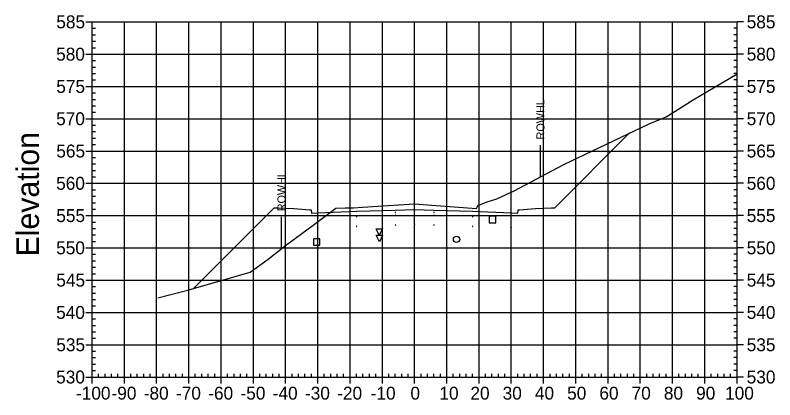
# Model space of a CAD drawing. Extents: x 708103 to 717568, y 374476 to 378707.
# Drawn here: x 709478.1 to 709713.7, y 377587.6 to 377706.7 of the extents above; entities that cross this region are included whole.
import ezdxf

# ---------------------------------------------------------------- set-up
doc = ezdxf.new("R2010")
doc.units = 0
for name, color, linetype in [('1', 7, 'Continuous'), ('10', 7, 'Continuous'), ('13', 7, 'Continuous'), ('14', 7, 'Continuous'), ('22', 7, 'Continuous'), ('4', 7, 'Continuous'), ('57', 7, 'Continuous'), ('60', 7, 'Continuous'), ('Existing', 7, 'Continuous'), ('XS_Right_of_Way', 7, 'Continuous')]:
    doc.layers.add(name, color=color, linetype=linetype)

msp = doc.modelspace()

# ---------------------------------------------------------------- linework, layer by layer
for points in [[(709595.93, 377645.63), (709596.03, 377645.63), (709596.03, 377645.73), (709595.93, 377645.73)], [(709601.93, 377645.75), (709602.03, 377645.75), (709602.03, 377645.85), (709601.93, 377645.85)], [(709607.93, 377645.63), (709608.03, 377645.63), (709608.03, 377645.73), (709607.93, 377645.73)], [(709571.93, 377643.79), (709572.03, 377643.79), (709572.03, 377643.89), (709571.93, 377643.89)], [(709583.93, 377644.27), (709584.03, 377644.27), (709584.03, 377644.37), (709583.93, 377644.37)], [(709595.93, 377644.63), (709596.03, 377644.63), (709596.03, 377644.73), (709595.93, 377644.73)], [(709601.93, 377644.75), (709602.03, 377644.75), (709602.03, 377644.85), (709601.93, 377644.85)], [(709607.93, 377644.63), (709608.03, 377644.63), (709608.03, 377644.73), (709607.93, 377644.73)], [(709619.93, 377644.27), (709620.03, 377644.27), (709620.03, 377644.37), (709619.93, 377644.37)], [(709631.93, 377643.79), (709632.03, 377643.79), (709632.03, 377643.89), (709631.93, 377643.89)], [(709571.93, 377640.79), (709572.03, 377640.79), (709572.03, 377640.89), (709571.93, 377640.89)], [(709583.93, 377641.27), (709584.03, 377641.27), (709584.03, 377641.37), (709583.93, 377641.37)], [(709595.93, 377641.63), (709596.03, 377641.63), (709596.03, 377641.73), (709595.93, 377641.73)], [(709601.93, 377641.75), (709602.03, 377641.75), (709602.03, 377641.85), (709601.93, 377641.85)], [(709607.93, 377641.63), (709608.03, 377641.63), (709608.03, 377641.73), (709607.93, 377641.73)], [(709619.93, 377641.27), (709620.03, 377641.27), (709620.03, 377641.37), (709619.93, 377641.37)], [(709631.93, 377640.79), (709632.03, 377640.79), (709632.03, 377640.89), (709631.93, 377640.89)]]:
    msp.add_lwpolyline(points, close=True)
at = {"layer": '1'}
for points in [[(709591.04, 377638.54), (709590.04, 377640.54), (709592.04, 377640.54)], [(709591.07, 377636.54), (709590.07, 377638.54), (709592.07, 377638.54)]]:
    msp.add_lwpolyline(points, close=True, dxfattribs=at)
at = {"layer": '10'}
msp.add_lwpolyline([(709570.62, 377635.44), (709572.62, 377635.44), (709572.62, 377637.44), (709570.62, 377637.44)], close=True, dxfattribs=at)
at = {"layer": '13'}
msp.add_circle((709615, 377637.27), 1, dxfattribs=at)
at = {"layer": '14'}
for points in [[(709668.53, 377670.11), (709668.53, 377670.16), (709668.53, 377670.11), (709668.48, 377670.11), (709668.53, 377670.11), (709668.53, 377670.06), (709668.53, 377670.11), (709668.58, 377670.11)], [(709571.98, 377645.51), (709571.98, 377645.56), (709571.98, 377645.51), (709571.93, 377645.51), (709571.98, 377645.51), (709571.98, 377645.46), (709571.98, 377645.51), (709572.03, 377645.51)], [(709583.98, 377645.99), (709583.98, 377646.04), (709583.98, 377645.99), (709583.93, 377645.99), (709583.98, 377645.99), (709583.98, 377645.94), (709583.98, 377645.99), (709584.03, 377645.99)], [(709601.98, 377646.47), (709601.98, 377646.52), (709601.98, 377646.47), (709601.93, 377646.47), (709601.98, 377646.47), (709601.98, 377646.42), (709601.98, 377646.47), (709602.03, 377646.47)], [(709619.98, 377645.99), (709619.98, 377646.04), (709619.98, 377645.99), (709619.93, 377645.99), (709619.98, 377645.99), (709619.98, 377645.94), (709619.98, 377645.99), (709620.03, 377645.99)], [(709631.98, 377645.51), (709631.98, 377645.56), (709631.98, 377645.51), (709631.93, 377645.51), (709631.98, 377645.51), (709631.98, 377645.46), (709631.98, 377645.51), (709632.03, 377645.51)], [(709533.46, 377622.04), (709533.46, 377622.09), (709533.46, 377622.04), (709533.41, 377622.04), (709533.46, 377622.04), (709533.46, 377621.99), (709533.46, 377622.04), (709533.51, 377622.04)]]:
    msp.add_lwpolyline(points, dxfattribs=at)
at = {"layer": '22'}
msp.add_lwpolyline([(709533.46, 377622.04), (709558.48, 377647.07), (709559.48, 377647.03), (709564.48, 377646.83), (709569.48, 377646.43), (709569.9, 377646.43), (709569.98, 377645.43), (709571.98, 377645.51), (709583.98, 377645.99), (709595.98, 377646.35), (709601.98, 377646.47), (709607.98, 377646.35), (709619.98, 377645.99), (709631.98, 377645.51), (709633.98, 377645.43), (709634.07, 377646.43), (709634.48, 377646.43), (709639.48, 377646.83), (709644.48, 377647.03), (709645.48, 377647.07), (709668.53, 377670.11)], dxfattribs=at)
at = {"layer": '4'}
msp.add_lwpolyline([(709625.14, 377642.4), (709627.14, 377642.4), (709627.14, 377644.4), (709625.14, 377644.4)], close=True, dxfattribs=at)
at = {"layer": '57'}
for p, q in [((709499.98, 377704.63), (709501.98, 377704.63)), ((709501.98, 377704.63), (709701.98, 377704.63)), ((709501.98, 377594.63), (709501.98, 377704.63)), ((709501.98, 377594.63), (709501.98, 377704.63)), ((709511.98, 377594.63), (709511.98, 377704.63)), ((709521.98, 377594.63), (709521.98, 377704.63)), ((709531.98, 377594.63), (709531.98, 377704.63)), ((709541.98, 377594.63), (709541.98, 377704.63)), ((709551.98, 377594.63), (709551.98, 377704.63)), ((709561.98, 377594.63), (709561.98, 377704.63)), ((709571.98, 377594.63), (709571.98, 377704.63)), ((709581.98, 377594.63), (709581.98, 377704.63)), ((709591.98, 377594.63), (709591.98, 377704.63)), ((709601.98, 377594.63), (709601.98, 377704.63)), ((709611.98, 377594.63), (709611.98, 377704.63)), ((709621.98, 377594.63), (709621.98, 377704.63)), ((709631.98, 377594.63), (709631.98, 377704.63)), ((709641.98, 377594.63), (709641.98, 377704.63)), ((709651.98, 377594.63), (709651.98, 377704.63)), ((709661.98, 377594.63), (709661.98, 377704.63)), ((709671.98, 377594.63), (709671.98, 377704.63)), ((709681.98, 377594.63), (709681.98, 377704.63)), ((709691.98, 377594.63), (709691.98, 377704.63)), ((709701.98, 377594.63), (709701.98, 377704.63)), ((709701.98, 377594.63), (709701.98, 377704.63)), ((709703.98, 377704.63), (709701.98, 377704.63)), ((709501.98, 377702.63), (709502.98, 377702.63)), ((709701.98, 377702.63), (709700.98, 377702.63)), ((709501.98, 377700.63), (709502.98, 377700.63)), ((709701.98, 377700.63), (709700.98, 377700.63)), ((709501.98, 377698.63), (709502.98, 377698.63)), ((709701.98, 377698.63), (709700.98, 377698.63)), ((709501.98, 377696.63), (709502.98, 377696.63)), ((709701.98, 377696.63), (709700.98, 377696.63)), ((709499.98, 377694.63), (709501.98, 377694.63)), ((709501.98, 377694.63), (709701.98, 377694.63)), ((709501.98, 377692.63), (709502.98, 377692.63)), ((709701.98, 377692.63), (709700.98, 377692.63)), ((709703.98, 377694.63), (709701.98, 377694.63)), ((709501.98, 377690.63), (709502.98, 377690.63)), ((709701.98, 377690.63), (709700.98, 377690.63)), ((709501.98, 377688.63), (709502.98, 377688.63)), ((709701.98, 377688.63), (709700.98, 377688.63)), ((709501.98, 377686.63), (709502.98, 377686.63)), ((709701.98, 377686.63), (709700.98, 377686.63)), ((709499.98, 377684.63), (709501.98, 377684.63)), ((709501.98, 377684.63), (709701.98, 377684.63)), ((709703.98, 377684.63), (709701.98, 377684.63)), ((709501.98, 377682.63), (709502.98, 377682.63)), ((709701.98, 377682.63), (709700.98, 377682.63)), ((709501.98, 377680.63), (709502.98, 377680.63)), ((709501.98, 377678.63), (709502.98, 377678.63)), ((709701.98, 377680.63), (709700.98, 377680.63)), ((709701.98, 377678.63), (709700.98, 377678.63)), ((709501.98, 377676.63), (709502.98, 377676.63)), ((709701.98, 377676.63), (709700.98, 377676.63)), ((709499.98, 377674.63), (709501.98, 377674.63)), ((709501.98, 377674.63), (709701.98, 377674.63)), ((709703.98, 377674.63), (709701.98, 377674.63)), ((709501.98, 377672.63), (709502.98, 377672.63)), ((709701.98, 377672.63), (709700.98, 377672.63)), ((709501.98, 377670.63), (709502.98, 377670.63)), ((709701.98, 377670.63), (709700.98, 377670.63)), ((709501.98, 377668.63), (709502.98, 377668.63)), ((709501.98, 377666.63), (709502.98, 377666.63)), ((709701.98, 377668.63), (709700.98, 377668.63)), ((709701.98, 377666.63), (709700.98, 377666.63)), ((709499.98, 377664.63), (709501.98, 377664.63)), ((709501.98, 377664.63), (709701.98, 377664.63)), ((709703.98, 377664.63), (709701.98, 377664.63)), ((709501.98, 377662.63), (709502.98, 377662.63)), ((709701.98, 377662.63), (709700.98, 377662.63)), ((709501.98, 377660.63), (709502.98, 377660.63)), ((709701.98, 377660.63), (709700.98, 377660.63)), ((709501.98, 377658.63), (709502.98, 377658.63)), ((709701.98, 377658.63), (709700.98, 377658.63)), ((709501.98, 377656.63), (709502.98, 377656.63)), ((709701.98, 377656.63), (709700.98, 377656.63)), ((709499.98, 377654.63), (709501.98, 377654.63)), ((709501.98, 377654.63), (709701.98, 377654.63)), ((709501.98, 377652.63), (709502.98, 377652.63)), ((709701.98, 377652.63), (709700.98, 377652.63)), ((709703.98, 377654.63), (709701.98, 377654.63)), ((709501.98, 377650.63), (709502.98, 377650.63)), ((709701.98, 377650.63), (709700.98, 377650.63)), ((709501.98, 377648.63), (709502.98, 377648.63)), ((709701.98, 377648.63), (709700.98, 377648.63)), ((709501.98, 377646.63), (709502.98, 377646.63)), ((709701.98, 377646.63), (709700.98, 377646.63)), ((709499.98, 377644.63), (709501.98, 377644.63)), ((709501.98, 377644.63), (709701.98, 377644.63)), ((709703.98, 377644.63), (709701.98, 377644.63)), ((709501.98, 377642.63), (709502.98, 377642.63)), ((709701.98, 377642.63), (709700.98, 377642.63)), ((709501.98, 377640.63), (709502.98, 377640.63)), ((709501.98, 377638.63), (709502.98, 377638.63)), ((709701.98, 377640.63), (709700.98, 377640.63)), ((709701.98, 377638.63), (709700.98, 377638.63)), ((709501.98, 377636.63), (709502.98, 377636.63)), ((709701.98, 377636.63), (709700.98, 377636.63)), ((709499.98, 377634.63), (709501.98, 377634.63)), ((709501.98, 377634.63), (709701.98, 377634.63)), ((709703.98, 377634.63), (709701.98, 377634.63)), ((709501.98, 377632.63), (709502.98, 377632.63)), ((709701.98, 377632.63), (709700.98, 377632.63)), ((709501.98, 377630.63), (709502.98, 377630.63)), ((709701.98, 377630.63), (709700.98, 377630.63)), ((709501.98, 377628.63), (709502.98, 377628.63)), ((709501.98, 377626.63), (709502.98, 377626.63)), ((709701.98, 377628.63), (709700.98, 377628.63)), ((709701.98, 377626.63), (709700.98, 377626.63)), ((709499.98, 377624.63), (709501.98, 377624.63)), ((709501.98, 377624.63), (709701.98, 377624.63)), ((709703.98, 377624.63), (709701.98, 377624.63)), ((709501.98, 377622.63), (709502.98, 377622.63)), ((709701.98, 377622.63), (709700.98, 377622.63)), ((709501.98, 377620.63), (709502.98, 377620.63)), ((709701.98, 377620.63), (709700.98, 377620.63)), ((709501.98, 377618.63), (709502.98, 377618.63)), ((709701.98, 377618.63), (709700.98, 377618.63)), ((709501.98, 377616.63), (709502.98, 377616.63)), ((709701.98, 377616.63), (709700.98, 377616.63)), ((709499.98, 377614.63), (709501.98, 377614.63)), ((709501.98, 377614.63), (709701.98, 377614.63)), ((709501.98, 377612.63), (709502.98, 377612.63)), ((709701.98, 377612.63), (709700.98, 377612.63)), ((709703.98, 377614.63), (709701.98, 377614.63)), ((709501.98, 377610.63), (709502.98, 377610.63)), ((709701.98, 377610.63), (709700.98, 377610.63)), ((709501.98, 377608.63), (709502.98, 377608.63)), ((709701.98, 377608.63), (709700.98, 377608.63)), ((709501.98, 377606.63), (709502.98, 377606.63)), ((709701.98, 377606.63), (709700.98, 377606.63)), ((709499.98, 377604.63), (709501.98, 377604.63)), ((709501.98, 377604.63), (709701.98, 377604.63)), ((709703.98, 377604.63), (709701.98, 377604.63)), ((709501.98, 377602.63), (709502.98, 377602.63)), ((709701.98, 377602.63), (709700.98, 377602.63)), ((709501.98, 377600.63), (709502.98, 377600.63)), ((709501.98, 377598.63), (709502.98, 377598.63)), ((709701.98, 377600.63), (709700.98, 377600.63)), ((709701.98, 377598.63), (709700.98, 377598.63)), ((709501.98, 377596.63), (709502.98, 377596.63)), ((709701.98, 377596.63), (709700.98, 377596.63)), ((709499.98, 377594.63), (709501.98, 377594.63)), ((709501.98, 377594.63), (709701.98, 377594.63)), ((709501.98, 377594.63), (709701.98, 377594.63)), ((709501.98, 377592.63), (709501.98, 377594.63)), ((709503.98, 377594.63), (709503.98, 377595.63)), ((709505.98, 377594.63), (709505.98, 377595.63)), ((709507.98, 377594.63), (709507.98, 377595.63)), ((709509.98, 377594.63), (709509.98, 377595.63)), ((709511.98, 377592.63), (709511.98, 377594.63)), ((709513.98, 377594.63), (709513.98, 377595.63)), ((709515.98, 377594.63), (709515.98, 377595.63)), ((709517.98, 377594.63), (709517.98, 377595.63)), ((709519.98, 377594.63), (709519.98, 377595.63)), ((709521.98, 377592.63), (709521.98, 377594.63)), ((709523.98, 377594.63), (709523.98, 377595.63)), ((709525.98, 377594.63), (709525.98, 377595.63)), ((709527.98, 377594.63), (709527.98, 377595.63)), ((709529.98, 377594.63), (709529.98, 377595.63)), ((709531.98, 377592.63), (709531.98, 377594.63)), ((709533.98, 377594.63), (709533.98, 377595.63)), ((709535.98, 377594.63), (709535.98, 377595.63)), ((709537.98, 377594.63), (709537.98, 377595.63)), ((709539.98, 377594.63), (709539.98, 377595.63)), ((709541.98, 377592.63), (709541.98, 377594.63)), ((709543.98, 377594.63), (709543.98, 377595.63)), ((709545.98, 377594.63), (709545.98, 377595.63)), ((709547.98, 377594.63), (709547.98, 377595.63)), ((709549.98, 377594.63), (709549.98, 377595.63)), ((709551.98, 377592.63), (709551.98, 377594.63)), ((709553.98, 377594.63), (709553.98, 377595.63)), ((709555.98, 377594.63), (709555.98, 377595.63)), ((709557.98, 377594.63), (709557.98, 377595.63)), ((709559.98, 377594.63), (709559.98, 377595.63)), ((709561.98, 377592.63), (709561.98, 377594.63)), ((709563.98, 377594.63), (709563.98, 377595.63)), ((709565.98, 377594.63), (709565.98, 377595.63)), ((709567.98, 377594.63), (709567.98, 377595.63)), ((709569.98, 377594.63), (709569.98, 377595.63)), ((709571.98, 377592.63), (709571.98, 377594.63)), ((709573.98, 377594.63), (709573.98, 377595.63)), ((709575.98, 377594.63), (709575.98, 377595.63)), ((709577.98, 377594.63), (709577.98, 377595.63)), ((709579.98, 377594.63), (709579.98, 377595.63)), ((709581.98, 377592.63), (709581.98, 377594.63)), ((709583.98, 377594.63), (709583.98, 377595.63)), ((709585.98, 377594.63), (709585.98, 377595.63)), ((709587.98, 377594.63), (709587.98, 377595.63)), ((709589.98, 377594.63), (709589.98, 377595.63)), ((709591.98, 377592.63), (709591.98, 377594.63)), ((709593.98, 377594.63), (709593.98, 377595.63)), ((709595.98, 377594.63), (709595.98, 377595.63)), ((709597.98, 377594.63), (709597.98, 377595.63)), ((709599.98, 377594.63), (709599.98, 377595.63)), ((709601.98, 377592.63), (709601.98, 377594.63)), ((709603.98, 377594.63), (709603.98, 377595.63)), ((709605.98, 377594.63), (709605.98, 377595.63)), ((709607.98, 377594.63), (709607.98, 377595.63)), ((709609.98, 377594.63), (709609.98, 377595.63)), ((709611.98, 377592.63), (709611.98, 377594.63)), ((709613.98, 377594.63), (709613.98, 377595.63)), ((709615.98, 377594.63), (709615.98, 377595.63)), ((709617.98, 377594.63), (709617.98, 377595.63)), ((709619.98, 377594.63), (709619.98, 377595.63)), ((709621.98, 377592.63), (709621.98, 377594.63)), ((709623.98, 377594.63), (709623.98, 377595.63)), ((709625.98, 377594.63), (709625.98, 377595.63)), ((709627.98, 377594.63), (709627.98, 377595.63)), ((709629.98, 377594.63), (709629.98, 377595.63)), ((709631.98, 377592.63), (709631.98, 377594.63)), ((709633.98, 377594.63), (709633.98, 377595.63)), ((709635.98, 377594.63), (709635.98, 377595.63)), ((709637.98, 377594.63), (709637.98, 377595.63)), ((709639.98, 377594.63), (709639.98, 377595.63)), ((709641.98, 377592.63), (709641.98, 377594.63)), ((709643.98, 377594.63), (709643.98, 377595.63)), ((709645.98, 377594.63), (709645.98, 377595.63)), ((709647.98, 377594.63), (709647.98, 377595.63)), ((709649.98, 377594.63), (709649.98, 377595.63)), ((709651.98, 377592.63), (709651.98, 377594.63)), ((709653.98, 377594.63), (709653.98, 377595.63)), ((709655.98, 377594.63), (709655.98, 377595.63)), ((709657.98, 377594.63), (709657.98, 377595.63)), ((709659.98, 377594.63), (709659.98, 377595.63)), ((709661.98, 377592.63), (709661.98, 377594.63)), ((709663.98, 377594.63), (709663.98, 377595.63)), ((709665.98, 377594.63), (709665.98, 377595.63)), ((709667.98, 377594.63), (709667.98, 377595.63)), ((709669.98, 377594.63), (709669.98, 377595.63)), ((709671.98, 377592.63), (709671.98, 377594.63)), ((709673.98, 377594.63), (709673.98, 377595.63)), ((709675.98, 377594.63), (709675.98, 377595.63)), ((709677.98, 377594.63), (709677.98, 377595.63)), ((709679.98, 377594.63), (709679.98, 377595.63)), ((709681.98, 377592.63), (709681.98, 377594.63)), ((709683.98, 377594.63), (709683.98, 377595.63)), ((709685.98, 377594.63), (709685.98, 377595.63)), ((709687.98, 377594.63), (709687.98, 377595.63)), ((709689.98, 377594.63), (709689.98, 377595.63)), ((709691.98, 377592.63), (709691.98, 377594.63)), ((709693.98, 377594.63), (709693.98, 377595.63)), ((709695.98, 377594.63), (709695.98, 377595.63)), ((709697.98, 377594.63), (709697.98, 377595.63)), ((709699.98, 377594.63), (709699.98, 377595.63)), ((709701.98, 377592.63), (709701.98, 377594.63)), ((709703.98, 377594.63), (709701.98, 377594.63))]:
    msp.add_line(p, q, dxfattribs=at)
at = {"layer": 'Existing'}
msp.add_lwpolyline([(709522.36, 377619.2), (709531.96, 377621.61), (709550.95, 377627.11), (709556.54, 377631.14), (709561.95, 377635.37), (709570.11, 377641.31), (709577.57, 377646.92), (709580.46, 377647.08), (709582.95, 377647.06), (709583.06, 377647.04), (709585.82, 377647.19), (709601.96, 377648.27), (709608.68, 377647.76), (709621.18, 377646.78), (709621.38, 377647.21), (709621.62, 377647.74), (709624.47, 377648.86), (709627.48, 377649.84), (709633.04, 377652.39), (709634.38, 377653.16), (709648.24, 377660.41), (709674.73, 377673.08), (709680.02, 377675.21), (709688.35, 377680.52), (709701.98, 377688.5)], dxfattribs=at)
at = {"layer": 'XS_Right_of_Way'}
for p, q in [((709640.95, 377666.46), (709640.95, 377656.46)), ((709560.63, 377644.2), (709560.63, 377634.2))]:
    msp.add_line(p, q, dxfattribs=at)

# ---------------------------------------------------------------- texts
at = {"layer": '14'}
for p in [(709559.45, 377646.98), (709559.45, 377646.31), (709564.45, 377646.11), (709639.45, 377646.11), (709644.45, 377646.98), (709644.45, 377646.31)]:
    msp.add_text('+', height=0.1, dxfattribs=at).set_placement(p)
at = {"layer": '57'}
for s, p in [('585', (709490.86, 377702.63)), ('585', (709704.98, 377702.63)), ('580', (709490.81, 377692.63)), ('580', (709704.98, 377692.63)), ('575', (709490.86, 377682.63)), ('575', (709704.98, 377682.63)), ('570', (709490.81, 377672.63)), ('570', (709704.98, 377672.63)), ('565', (709490.86, 377662.63)), ('565', (709704.98, 377662.63)), ('560', (709490.81, 377652.63)), ('560', (709704.98, 377652.63)), ('555', (709490.86, 377642.63)), ('555', (709704.98, 377642.63)), ('550', (709490.81, 377632.63)), ('550', (709704.98, 377632.63)), ('545', (709490.86, 377622.63)), ('545', (709704.98, 377622.63)), ('540', (709490.81, 377612.63)), ('540', (709704.98, 377612.63)), ('535', (709490.86, 377602.63)), ('535', (709704.98, 377602.63)), ('530', (709490.81, 377592.63)), ('530', (709704.98, 377592.63)), ('-100', (709496.97, 377587.63)), ('-90', (709507.98, 377587.63)), ('-80', (709517.98, 377587.63)), ('-70', (709527.98, 377587.63)), ('-60', (709537.98, 377587.63)), ('-50', (709547.98, 377587.63)), ('-40', (709557.98, 377587.63)), ('-30', (709567.98, 377587.63)), ('-20', (709577.98, 377587.63)), ('-10', (709588.37, 377587.63)), ('0', (709600.69, 377587.63)), ('10', (709609.68, 377587.63)), ('20', (709619.29, 377587.63)), ('30', (709629.29, 377587.63)), ('40', (709639.29, 377587.63)), ('50', (709649.29, 377587.63)), ('60', (709659.29, 377587.63)), ('70', (709669.29, 377587.63)), ('80', (709679.29, 377587.63)), ('90', (709689.29, 377587.63)), ('100', (709698.28, 377587.63))]:
    msp.add_text(s, height=4, dxfattribs=at).set_placement(p)
at = {"layer": '60'}
msp.add_text('Elevation', height=7, rotation=90, dxfattribs=at).set_placement((709485.48, 377631.99))
at = {"layer": 'XS_Right_of_Way'}
for p in [(709642.27, 377668.22), (709561.95, 377645.96)]:
    msp.add_text('ROWHL', height=2.5, rotation=90, dxfattribs=at).set_placement(p)

doc.saveas('drawing.dxf')
